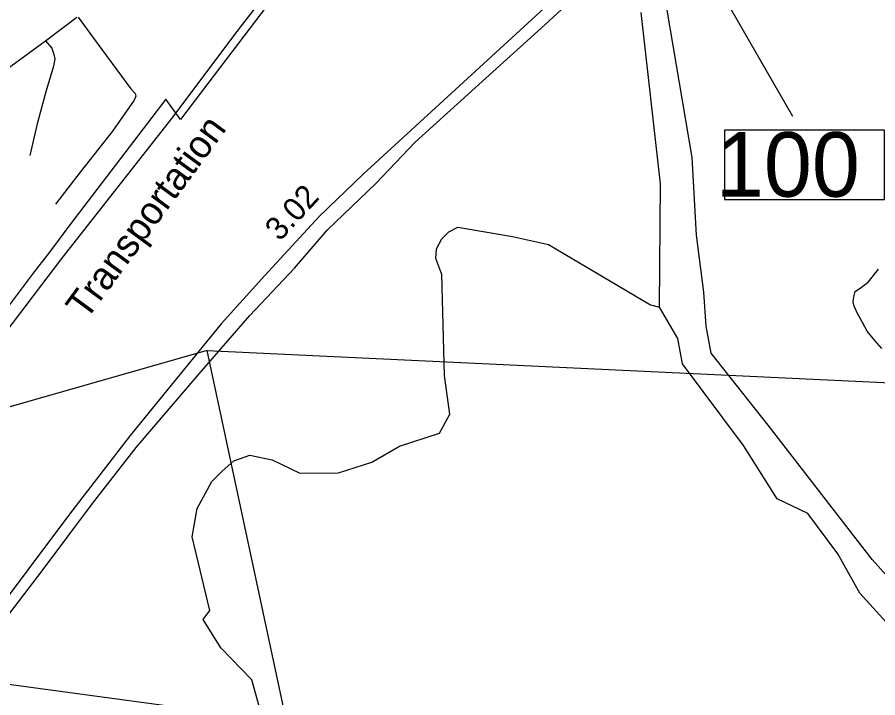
# Model space of a CAD drawing. Extents: x 2082433 to 2279600, y 546599 to 755198.
# Drawn here: x 2184792 to 2189460, y 625167 to 628857 of the extents above; entities that cross this region are included whole.
import ezdxf

# ---------------------------------------------------------------- set-up
doc = ezdxf.new("R2010")
doc.units = 0
for name, color, linetype in [('Exist Boundary Political City Limit New', 7, 'Continuous'), ('Exist Boundary Political Fire Districts', 7, 'Continuous'), ('Exist Hydrographic Creek Single Shore', 7, 'Continuous'), ('Exist Hydrographic River Shore', 7, 'Continuous'), ('Exist Railroad Mainline', 7, 'Continuous'), ('Exist Railroad Mainline Label', 7, 'Continuous'), ('Exist Road Non-System Type 51', 7, 'Continuous'), ('Exist Road Primary Interstate Divided Center Attributed', 7, 'Continuous'), ('Exist Road Primary Interstate Mileage Hundredths English Label', 7, 'Continuous'), ('Exist Road Primary Interstate Structure Standard Bridge Number Label', 7, 'Continuous'), ('Exist Road Primary NC Structure Standard Bridge Number Label', 7, 'Continuous'), ('Exist Road Primary US Attributed', 7, 'Continuous'), ('Map Preparation Boundary City Limit Buffer Line', 7, 'Continuous')]:
    doc.layers.add(name, color=color, linetype=linetype)

msp = doc.modelspace()

# ---------------------------------------------------------------- linework, layer by layer
at = {"layer": 'Exist Boundary Political City Limit New'}
msp.add_lwpolyline([(2186717.5, 629671.1), (2185860.8, 628542.2), (2185677, 628302.1), (2185599, 628413.3), (2185077.2, 627731.4), (2184961.2, 627576.6), (2184954.2, 627567.4), (2184884.8, 627476), (2184675.8, 627202.5)], dxfattribs=at)
at = {"layer": 'Exist Boundary Political Fire Districts'}
msp.add_line((2185822.4, 627049.9), (2202467.3, 626259.5), dxfattribs=at)
for points in [[(2185822.4, 627049.9), (2183261.7, 626320.2)], [(2189366.9, 611963.5), (2189346.4, 612009.1), (2189271.6, 612173.5), (2189197.4, 612337.1), (2189122.1, 612501.5), (2189047, 612665.4), (2188971.6, 612829.5), (2188895.7, 612993), (2188821.1, 613156), (2188777.4, 613250.7), (2185822.4, 627049.9)]]:
    msp.add_lwpolyline(points, dxfattribs=at)
at = {"layer": 'Exist Hydrographic Creek Single Shore'}
for points in [[(2187062.8, 627549.3), (2187066.8, 627600.8), (2187094.5, 627656.3), (2187132.8, 627693), (2187182.6, 627718.3), (2187479, 627668.2), (2187673.2, 627624.6)], [(2187673.2, 627624.6), (2188227.1, 627296.9), (2188275.9, 627285.6)], [(2186174.1, 626456.2), (2186325.2, 626384.2), (2186534.2, 626386.6), (2186716.3, 626445.2), (2186866.2, 626530.7), (2187082.6, 626601.9), (2187138.1, 626705), (2187110.4, 626915), (2187094.5, 627462.1), (2187062.8, 627549.3)], [(2189481.1, 627060.5), (2189443, 627104.4), (2189402.8, 627154.3), (2189376.8, 627202), (2189350.3, 627249.8), (2189331.9, 627289.5), (2189325.7, 627313.6), (2189329.4, 627341.8), (2189337.2, 627369.8), (2189370.8, 627393.9), (2189407.1, 627420.1), (2189464.3, 627490.5)], [(2186182.1, 625016), (2186123.3, 625056.6), (2186064.2, 625264.4), (2185896.3, 625438.4), (2185800.3, 625591.1), (2185837.2, 625639.7), (2185740.9, 626039), (2185768.6, 626193.6), (2185847.9, 626340.3), (2185903.4, 626395.8), (2185966.8, 626451.3), (2186054, 626483), (2186174.1, 626456.2)]]:
    msp.add_lwpolyline(points, dxfattribs=at)
at = {"layer": 'Exist Hydrographic River Shore'}
for points in [[(2188515.6, 627366.9), (2188475.9, 627676.1), (2188452.1, 628096.3), (2188316.3, 628905.5), (2188229.6, 629516.2), (2188116.6, 629851.8), (2187961.6, 630442.9), (2187906.1, 630589.5), (2187693.4, 631139.7), (2187589.9, 631322.4), (2187588.8, 631389), (2187477.7, 631575.5), (2187469.2, 631646.1), (2187326.6, 631967), (2187303.4, 632268.7)], [(2188275.9, 627285.6), (2188281.7, 627953.6), (2188176.9, 628882.9)], [(2191004.8, 623858.9), (2190949.3, 624001.6), (2190722, 624358.2), (2190613.2, 624544), (2190288.1, 624958.5), (2189429.2, 625916.2), (2188864.4, 626645.5), (2188556.4, 627035.3), (2188529.6, 627181.2), (2188515.6, 627366.9)], [(2190792.8, 623747.9), (2190780.9, 623843.1), (2190725.4, 623954.1), (2190570.7, 624292.1), (2190477.3, 624451.5), (2190164.3, 624850.4), (2189361.8, 625733.8), (2189242.9, 625947.9), (2189080.4, 626165.9), (2188913.9, 626245.2), (2188731.6, 626534.5), (2188400.2, 626977.6), (2188375, 627114.8), (2188275.9, 627284)]]:
    msp.add_lwpolyline(points, dxfattribs=at)
at = {"layer": 'Exist Railroad Mainline'}
msp.add_lwpolyline([(2182660.9, 624444.8), (2183062, 624975.8), (2183377.8, 625367.1), (2183869.2, 626020.1), (2184302.9, 626589.5), (2185035, 627549.3), (2185637.6, 628316.7), (2185971.7, 628762.5), (2186263.7, 629142), (2186471.7, 629421.8), (2186646.5, 629652), (2186754.6, 629807.4), (2186841.7, 629918.7), (2186946.3, 630034.9), (2187054.7, 630150.1), (2187150.6, 630240.2), (2187255.1, 630328.3), (2187335.5, 630393.1), (2187537.8, 630532.5), (2187790.4, 630706.2)], dxfattribs=at)
at = {"layer": 'Exist Road Non-System Type 51'}
for points in [[(2185122, 628856.5), (2185200.6, 628750.3), (2185408.6, 628468.8), (2185431.8, 628442.8), (2185435.1, 628428.4), (2185426.3, 628407.4), (2185309, 628239.2), (2185133.1, 628016.3), (2184999.2, 627843.2)], [(2184945, 628729.3), (2184980.4, 628688.4), (2184989.3, 628662.9), (2184997, 628630.9), (2184989.3, 628591), (2184947.3, 628452.8), (2184900.8, 628279.6), (2184870.9, 628154.6), (2184859.9, 628106.5)]]:
    msp.add_lwpolyline(points, dxfattribs=at)
at = {"layer": 'Exist Road Primary Interstate Divided Center Attributed'}
for points in [[(2193160.4, 633700.2), (2192885.1, 633527.6), (2192562.5, 633305.5), (2192222.2, 633051.5), (2191850.7, 632749.9), (2191474.1, 632422.7), (2191230.9, 632200.3), (2191034.1, 632019.6), (2190674.4, 631683.5), (2190153.1, 631217.6), (2189660, 630747.4), (2189229.4, 630358.7), (2188751.9, 629919.1), (2188192.6, 629404.4), (2186667.9, 628005.5), (2186429, 627776.2), (2186135.1, 627457.4), (2185898.1, 627195.2), (2185403.9, 626589.1), (2185075.8, 626162.1), (2184621.3, 625559.3), (2184396.5, 625266.8)], [(2184447.8, 625228.4), (2184700, 625557.6), (2184927.4, 625855.3), (2185200.7, 626220.1), (2185437.1, 626524.6), (2185778.8, 626922.7), (2186054.7, 627240), (2186295.9, 627496.5), (2186474.7, 627703.7), (2186737.8, 627955.2), (2186949.8, 628178.9), (2187333.4, 628527), (2187654.3, 628815.7), (2187947.2, 629087.7), (2188216.4, 629333.1)]]:
    msp.add_lwpolyline(points, dxfattribs=at)
at = {"layer": 'Exist Road Primary Interstate Structure Standard Bridge Number Label'}
msp.add_line((2184733, 625242.5), (2187377.5, 624886.1), dxfattribs=at)
msp.add_lwpolyline([(2189495.6, 628244), (2188629.1, 628244), (2188629.1, 627868.3), (2189495.6, 627868.3)], close=True, dxfattribs=at)
at = {"layer": 'Exist Road Primary NC Structure Standard Bridge Number Label'}
msp.add_line((2188434.6, 629299.1), (2188997, 628320.9), dxfattribs=at)
at = {"layer": 'Exist Road Primary US Attributed'}
msp.add_lwpolyline([(2183747.1, 627482), (2183872.3, 627756.9), (2183929.5, 627853.6), (2183978.3, 627927.7), (2184025.2, 627986.8), (2184085.7, 628057.6), (2184219, 628181.1), (2184493.8, 628399.7), (2184945, 628729.3), (2185116.2, 628857.7)], dxfattribs=at)
at = {"layer": 'Map Preparation Boundary City Limit Buffer Line'}
msp.add_lwpolyline([(2186717.5, 629671.1), (2185860.8, 628542.2), (2185677, 628302.1), (2185599, 628413.3), (2185077.2, 627731.4), (2184961.2, 627576.6), (2184954.2, 627567.4), (2184884.8, 627476), (2184675.8, 627202.5)], dxfattribs=at)

# ---------------------------------------------------------------- texts
at = {"layer": 'Exist Railroad Mainline Label'}
msp.add_text('Transportation', height=150, rotation=53.7261, dxfattribs=at).set_placement((2185166.6, 627210))
at = {"layer": 'Exist Road Primary Interstate Mileage Hundredths English Label'}
msp.add_text('3.02', height=125, rotation=47.332, dxfattribs=at).set_placement((2186216.1, 627637.4))
at = {"layer": 'Exist Road Primary Interstate Structure Standard Bridge Number Label'}
msp.add_text('100', height=350, dxfattribs=at).set_placement((2188581.7, 627883.9))

doc.saveas('drawing.dxf')
